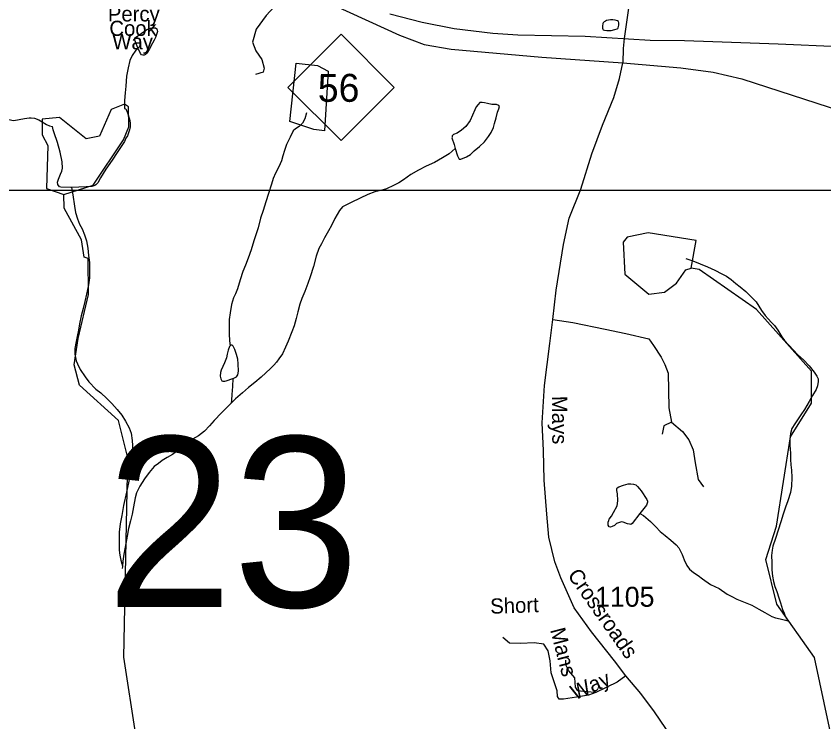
# Model space of a CAD drawing. Extents: x 2126262 to 2293712, y 749403 to 919119.
# Drawn here: x 2170507 to 2175563, y 849554 to 853973 of the extents above; entities that cross this region are included whole.
import ezdxf

# ---------------------------------------------------------------- set-up
doc = ezdxf.new("R2010")
doc.units = 0
for name, color, linetype in [('Exist Hydrographic Misc Water Feature', 7, 'Continuous'), ('Exist Hydrographic Pond Under 1500 Sq Ft', 7, 'Continuous'), ('Exist Railroad Mainline', 7, 'Continuous'), ('Exist Road Non-System Type 51', 7, 'Continuous'), ('Exist Road Non-System Type 51 Label', 7, 'Continuous'), ('Exist Road Primary NC Attributed', 7, 'Continuous'), ('Exist Road Primary NC Shield CELL', 7, 'Continuous'), ('Exist Road Primary NC Shield Number Label', 7, 'Continuous'), ('Exist Road Secondary Structure Standard Bridge Number Label', 7, 'Continuous'), ('Exist Road Secondary Type 51 Attributed', 7, 'Continuous'), ('Exist Road Secondary Type 51 Label', 7, 'Continuous'), ('Exist Road Secondary Type 51 Number Label', 7, 'Continuous'), ('Map Preparation Inset Cut Line', 7, 'Continuous')]:
    doc.layers.add(name, color=color, linetype=linetype)

msp = doc.modelspace()

# ---------------------------------------------------------------- linework, layer by layer
at = {"layer": 'Exist Hydrographic Misc Water Feature'}
for points in [[(2174231.6, 853883.7), (2174255.6, 853889.8), (2174269.6, 853893.9), (2174273.5, 853895.9), (2174275.5, 853899.9), (2174279.6, 853915.9), (2174279.4, 853923.9), (2174279.4, 853931.9), (2174277.4, 853939.9), (2174271.2, 853943.9), (2174257.3, 853947.8), (2174241.3, 853949.7), (2174227.3, 853949.6), (2174215.2, 853947.6), (2174203.3, 853945.5), (2174195.3, 853941.5), (2174187.3, 853937.4), (2174181.4, 853931.4), (2174179.3, 853927.4), (2174177.5, 853911.4), (2174177.5, 853897.4), (2174179.5, 853891.4), (2174181.6, 853887.4), (2174189.6, 853885.4), (2174205.6, 853883.5), (2174221.6, 853883.6), (2174231.6, 853883.7)], [(2171269, 853775.1), (2171250.8, 853823), (2171250.8, 853833), (2171254.9, 853839), (2171288.5, 853865.2), (2171324.4, 853889.4), (2171348.4, 853897.5), (2171364.4, 853899.5), (2171378.3, 853899.7), (2171388.4, 853893.7), (2171390.2, 853885.7), (2171392.5, 853877.7), (2171388.6, 853863.7), (2171378.5, 853839.6), (2171370.7, 853823.6), (2171360.9, 853803.6), (2171339, 853763.5), (2171325.2, 853741.4), (2171317.2, 853733.3), (2171307.4, 853729.3), (2171299.4, 853729.2), (2171291.4, 853731.2), (2171285.2, 853739.2), (2171273.1, 853767.1), (2171269, 853775.1)], [(2171269, 853775.1), (2171255.1, 853761), (2171233.4, 853726.9), (2171219.6, 853694.8), (2171207.7, 853650.7), (2171198.1, 853596.7), (2171192.5, 853534.7), (2171188.7, 853492.6), (2171185, 853444.7), (2171185, 853418.7), (2171185.4, 853394.7)], [(2170108.8, 853530.6), (2170120.7, 853502.7), (2170135.1, 853486.7), (2170165, 853459), (2170193.3, 853437.1), (2170217.3, 853419.3), (2170251.4, 853403.4), (2170275.6, 853393.6), (2170311.6, 853375.8), (2170349.6, 853360), (2170403.7, 853342.3), (2170451.9, 853328.6), (2170479.8, 853322.8), (2170491.9, 853320.8), (2170525.7, 853327), (2170559.8, 853333.2), (2170587.9, 853337.3), (2170601.8, 853337.4), (2170621.9, 853333.5), (2170649.8, 853323.7), (2170669.9, 853311.8), (2170697.8, 853295.9), (2170716, 853286.1), (2170734.1, 853282.2)], [(2171185.4, 853394.7), (2171193.4, 853392.7), (2171203.2, 853368.8), (2171215.5, 853328.9), (2171219.8, 853304.9), (2171219.8, 853280.9), (2171216.1, 853260.9), (2171210, 853242.8), (2171204, 853224.8), (2171194.4, 853208.8), (2171184.3, 853188.7), (2171138.8, 853120.5), (2171107, 853072.3), (2171067.3, 853014.2), (2171035.9, 852960), (2171017.8, 852929.9), (2171006, 852917.8), (2171000, 852913.8), (2170980.1, 852907.6), (2170946.1, 852903.5), (2170854, 852901)], [(2173256, 853144.4), (2173270.3, 853098.5), (2173280.4, 853078.5), (2173290.2, 853078.6), (2173326.3, 853092.8), (2173350.3, 853106.9), (2173374.1, 853129), (2173408.1, 853157.2), (2173437.9, 853185.4), (2173463.5, 853219.6), (2173479.5, 853245.6), (2173495.3, 853275.6), (2173501, 853301.7), (2173510.9, 853335.7), (2173520.7, 853371.8), (2173528.5, 853393.9), (2173532.6, 853407.9), (2173528.5, 853413.9), (2173514.6, 853419.7), (2173484.6, 853419.6), (2173458.6, 853425.4), (2173438.3, 853431.3), (2173424.3, 853433.2), (2173410.4, 853433.2), (2173398.5, 853421.1), (2173386.6, 853405), (2173378.6, 853387), (2173349.1, 853320.9), (2173321.4, 853282.7), (2173295.4, 853258.5), (2173267.5, 853240.4), (2173245.5, 853232.3), (2173239.6, 853228.2), (2173235.5, 853224.2), (2173235.5, 853216.2), (2173233.8, 853212.2), (2173249.8, 853170.4), (2173256, 853144.4)], [(2172325.1, 853367.1), (2172313.4, 853331), (2172299.6, 853303), (2172279.5, 853282.8), (2172255.5, 853268.7), (2172241.8, 853254.7), (2172222.1, 853216.5), (2172198.3, 853170.4), (2172186.2, 853132.4), (2172176.6, 853098.3), (2172168.8, 853068.3), (2172151, 853030.2), (2172131.3, 852990.1), (2172115.5, 852956), (2172105.6, 852922), (2172086, 852861.9), (2172070.4, 852809.8), (2172052.5, 852755.7), (2172036.7, 852707.7), (2172021.4, 852647.6), (2172007.6, 852603.5), (2171995.5, 852565.4), (2171978.1, 852509.3), (2171960.3, 852457.3), (2171942.6, 852413.2), (2171926.8, 852375.1), (2171909, 852323), (2171893.2, 852264.9), (2171879.5, 852234.9), (2171867.8, 852208.8), (2171855.9, 852166.8), (2171846.3, 852114.7), (2171840.5, 852074.7), (2171840.7, 852030.7), (2171841.1, 851980.7), (2171843, 851944.8), (2171845.2, 851920.8), (2171847.3, 851908.8)], [(2170854, 852901), (2170850.1, 852901), (2170786.1, 852902.6), (2170778.1, 852904.5), (2170768.1, 852918.4), (2170765.8, 852934.4), (2170771.8, 852952.4), (2170785.5, 852984.5), (2170793.5, 853002.6), (2170797.2, 853020.6), (2170795.4, 853060.6), (2170782.9, 853122.5), (2170766.5, 853182.4), (2170744.3, 853242.3), (2170738.2, 853262.2), (2170734.1, 853282.2)], [(2173256, 853144.4), (2173218.3, 853112.2), (2173176.2, 853085.9), (2173126.6, 853057.7), (2173072.9, 853033.4), (2173024.9, 853009.1), (2172977.1, 852982.8), (2172931.4, 852948.6), (2172903.3, 852930.5), (2172869.5, 852912.3), (2172825.6, 852892), (2172789.5, 852881.8), (2172751.8, 852873.6), (2172707.9, 852857.3), (2172660.1, 852833.1), (2172604.1, 852806.8), (2172566.4, 852788.6), (2172550.4, 852778.6), (2172530.5, 852756.4), (2172502.8, 852706.3), (2172481.1, 852662.2), (2172463.1, 852628), (2172437.2, 852585.9), (2172417.5, 852547.9), (2172401.7, 852517.7), (2172386, 852469.6), (2172368.5, 852405.6), (2172346.8, 852341.5), (2172333, 852299.4), (2172313.4, 852249.4), (2172295.5, 852205.2), (2172283.8, 852169.1), (2172270.1, 852121.1), (2172260.3, 852079.1), (2172246.5, 852035), (2172232.8, 851996.9), (2172209, 851938.9), (2172193.2, 851900.7), (2172173.5, 851858.6), (2172151.8, 851826.5), (2172135.8, 851806.4), (2172120, 851788.4), (2172100.1, 851766.3), (2172040.2, 851712), (2172000.5, 851679.7), (2171960.9, 851647.5), (2171923.1, 851615.3), (2171879.3, 851577.1), (2171853.2, 851548.9)], [(2170854, 852901), (2170862.2, 852855), (2170872.9, 852783.1), (2170879, 852743.1), (2170891.1, 852703.2), (2170903.2, 852671.3), (2170919.6, 852641.4), (2170935.8, 852603.5), (2170948.1, 852565.6), (2170956.3, 852519.6), (2170960.6, 852473.6), (2170966.6, 852431.7), (2170967, 852377.7), (2170965.4, 852335.7), (2170959.6, 852291.7), (2170947.7, 852231.6), (2170936, 852185.6), (2170926.4, 852143.6), (2170914.5, 852097.5), (2170902.8, 852047.4), (2170897.1, 852007.5), (2170889.3, 851967.4), (2170883.5, 851935.4), (2170873.9, 851891.3), (2170873.9, 851857.3), (2170882.1, 851815.4), (2170890.3, 851795.4), (2170908.6, 851759.6), (2170938.9, 851713.8), (2170962.9, 851683.9), (2171005.1, 851638.2), (2171037.3, 851614.3), (2171073.6, 851578.5), (2171105.6, 851546.7), (2171139.9, 851511), (2171168.1, 851475.1), (2171192.3, 851437.3), (2171214.3, 851395.4), (2171226.6, 851361.4), (2171232.7, 851315.5), (2171237.3, 851251.5), (2171235.6, 851187.6), (2171224.1, 851115.5), (2171212.2, 851061.4), (2171196.9, 850993.4), (2171179, 850909.3), (2171167.5, 850847.3), (2171157.9, 850795.2), (2171152.2, 850741.2), (2171152.4, 850685.2), (2171152.8, 850629.2), (2171156.9, 850597.3), (2171163, 850567.3), (2171169.4, 850543.3), (2171172.3, 850527.3), (2171171.2, 850515.4)], [(2172233.5, 846347.6), (2172225.5, 846390.5), (2172124.4, 846481.1), (2172065.5, 846689), (2171938.4, 847013.1), (2171694.4, 847461.1), (2171475.4, 847767.4), (2171273.4, 848201.4), (2171230.4, 848366.2), (2171236.5, 848832), (2171261.5, 848900.4), (2171258.4, 849458.1), (2171180.5, 849958.4), (2171206.4, 851207.8), (2171147.5, 851442), (2170904.5, 851663.5), (2170870.5, 851788.9), (2170894.5, 851955.7), (2170959.5, 852229.9), (2170958.5, 852456.3), (2170932.4, 852463.3), (2170915.4, 852572), (2170806.5, 852771.1), (2170805.5, 852856.4)], [(2174699.6, 852454.7), (2174743.6, 852440.9), (2174789.8, 852423.2), (2174835.7, 852403.4), (2174879.8, 852383.7), (2174924.1, 852359.9), (2174954, 852344.1), (2174982.3, 852324.3), (2175012.3, 852298.5), (2175038.3, 852278.6), (2175074.6, 852248.8), (2175112.7, 852211.1), (2175138.8, 852185.2), (2175173.2, 852129.4), (2175195.4, 852099.6), (2175215.5, 852077.7), (2175235.6, 852055.8), (2175253.8, 852035.9), (2175275.8, 852006), (2175300.2, 851966.2), (2175316.4, 851942.2), (2175344.2, 851912.4), (2175372.5, 851882.6), (2175398.8, 851854.7), (2175434.9, 851821), (2175471, 851783.2), (2175503.4, 851743.3), (2175519.6, 851719.5), (2175527.6, 851701.5), (2175527.6, 851685.5), (2175523.9, 851657.5), (2175515.9, 851635.5), (2175492.1, 851597.3), (2175470.3, 851559.3), (2175442.5, 851511.1), (2175418.9, 851477), (2175399, 851444.8), (2175381.1, 851420.7), (2175363.3, 851390.7), (2175353.5, 851360.6), (2175349.8, 851324.6), (2175349.8, 851286.6), (2175354.3, 851236.7), (2175354.3, 851196.7), (2175356.5, 851162.7), (2175360.8, 851130.8), (2175363.1, 851084.7), (2175361.3, 851030.7), (2175353.5, 850990.8), (2175337.9, 850938.7), (2175324.1, 850898.6), (2175308.4, 850854.5), (2175294.6, 850806.4), (2175276.8, 850754.4), (2175261.4, 850702.3), (2175243.6, 850654.2), (2175239.5, 850630.2), (2175235.8, 850596.2), (2175238, 850552.1), (2175238.2, 850506.2), (2175242.5, 850466.2), (2175248.9, 850432.3), (2175256.9, 850402.4), (2175269, 850370.4), (2175281.3, 850330.5), (2175291.5, 850298.5), (2175303.8, 850258.7), (2175313.9, 850234.7), (2175321.9, 850216.8), (2175330.1, 850200.8), (2175338.1, 850186.8)], [(2175935.5, 845834.8), (2175901.4, 845884.6), (2175884.4, 845993.3), (2175925.4, 846169.6), (2175923.4, 846435.4), (2175956.4, 846503.6), (2175984.5, 847444.5), (2175923.4, 848042.9), (2175919.5, 848702.4), (2175842.4, 849018.9), (2175658.5, 849232.7), (2175504.5, 849957.6), (2175268.4, 850290.5), (2175200.4, 850570.8), (2175266.4, 850779.4), (2175354.4, 851338.6), (2175486.4, 851549), (2175485.4, 851749.2), (2175141.5, 852136.9), (2174782.5, 852387), (2174732.4, 852394.7)], [(2171847.3, 851908.8), (2171843.4, 851904.8), (2171833.5, 851880.7), (2171827.6, 851856.7), (2171823.9, 851834.7), (2171819.8, 851822.6), (2171812, 851802.7), (2171790.3, 851756.5), (2171786.4, 851742.5), (2171784.5, 851718.5), (2171788.6, 851702.5), (2171794.6, 851690.6), (2171800.5, 851688.6), (2171812.6, 851686.6), (2171822.5, 851688.7), (2171862.5, 851704.9)], [(2171862.5, 851704.9), (2171868.6, 851706.9), (2171886.7, 851715.1), (2171894.2, 851727.1), (2171898.3, 851751.1), (2171896.1, 851797.1), (2171893.8, 851825.1), (2171885.6, 851855), (2171875.6, 851885), (2171865.3, 851906.9), (2171859.4, 851912.8), (2171853.2, 851912.8), (2171847.3, 851908.8)], [(2171862.5, 851704.9), (2171860.8, 851655), (2171857.1, 851604.9), (2171855.3, 851568.9), (2171853.2, 851548.9)], [(2171853.2, 851548.9), (2171841.5, 851538.9), (2171791.7, 851488.6), (2171746, 851440.3), (2171716.3, 851408.2), (2171686.3, 851374), (2171648.6, 851345.9), (2171610.9, 851323.7), (2171576.8, 851301.5), (2171541.1, 851271.3), (2171517.1, 851251.1), (2171485.4, 851229), (2171451.3, 851208.8), (2171421.6, 851190.6), (2171397.6, 851172.4), (2171371.8, 851152.3), (2171340, 851116.1), (2171310.2, 851076), (2171280.5, 851029.8), (2171260.8, 850987.8), (2171252.8, 850957.7), (2171241.4, 850899.7), (2171233.6, 850855.6), (2171221.9, 850813.6), (2171210, 850765.5), (2171202.4, 850717.5), (2171188.7, 850647.4), (2171180.9, 850603.4), (2171175.1, 850559.4), (2171172.3, 850527.3), (2171171.2, 850515.4)], [(2174410.6, 850859.5), (2174362.9, 850797.2), (2174355.1, 850789.1), (2174347.1, 850791.1), (2174335, 850795), (2174306.9, 850804.9), (2174296.8, 850806.9), (2174284.7, 850802.8), (2174265, 850796.7), (2174253, 850784.6), (2174239, 850778.5), (2174227.1, 850772.5), (2174219.1, 850776.4), (2174213, 850786.4), (2174212.8, 850804.4), (2174216.9, 850814.4), (2174218.7, 850822.4), (2174232.9, 850842.4), (2174246.6, 850864.5), (2174268.3, 850906.7), (2174272.2, 850920.7), (2174274.1, 850940.7), (2174271.8, 850982.7), (2174267.7, 851002.6), (2174267.7, 851012.6), (2174269.8, 851020.6), (2174279.6, 851026.6), (2174309.5, 851036.8), (2174337.6, 851045), (2174355.5, 851045.1), (2174371.5, 851043.2), (2174385.6, 851039.3), (2174397.5, 851027.4), (2174409.8, 851013.4), (2174419.9, 851001.5), (2174454.1, 850947.6), (2174460.1, 850935.7), (2174460.1, 850929.7), (2174452.3, 850911.7), (2174410.6, 850859.5)], [(2174410.6, 850859.5), (2174434.6, 850845.6), (2174478.7, 850809.8), (2174511.1, 850776), (2174539, 850746.2), (2174569.3, 850720.4), (2174605.6, 850692.6), (2174639.5, 850662.8), (2174655.9, 850644.9), (2174675.8, 850603.1), (2174688.1, 850569.1), (2174706.3, 850533.2), (2174722.3, 850511.3), (2174746.5, 850489.5), (2174776.7, 850469.6), (2174802.9, 850449.8), (2174853.1, 850414.1), (2174907.1, 850388.4), (2174957.3, 850354.7), (2174987.2, 850338.8), (2175017.4, 850323.1), (2175071.5, 850301.4), (2175111.5, 850285.5), (2175155.8, 850259.8), (2175193.7, 850238.1), (2175238, 850214.3), (2175260, 850206.4), (2175290.1, 850198.6), (2175322.1, 850190.8), (2175338.1, 850186.8)]]:
    msp.add_lwpolyline(points, dxfattribs=at)
at = {"layer": 'Exist Hydrographic Pond Under 1500 Sq Ft'}
for points in [[(2172369.4, 853263.6), (2172219.5, 853312.7), (2172259.5, 853679.3), (2172392.4, 853663.5), (2172459.4, 853629.3), (2172436.5, 853255.7), (2172369.4, 853263.6)], [(2170805.5, 852856.4), (2170988.4, 852915), (2171178.5, 853199.7), (2171211.5, 853281), (2171210.5, 853405.8), (2171185.4, 853422.7), (2171102.4, 853388.3), (2171028.4, 853222.5), (2170945.3, 853204.6), (2170778.4, 853339.2), (2170669.3, 853328.4), (2170670.4, 853229.9), (2170704.4, 853163.6), (2170697.4, 852894.7), (2170805.5, 852856.4)], [(2174732.4, 852394.7), (2174764.4, 852567.9), (2174464.4, 852616.8), (2174331.4, 852589.9), (2174306.3, 852557.6), (2174316.4, 852357.4), (2174466.5, 852232.8), (2174566.3, 852243.9), (2174641.4, 852301.4), (2174699.4, 852385.5), (2174732.4, 852394.7)]]:
    msp.add_lwpolyline(points, dxfattribs=at)
at = {"layer": 'Exist Railroad Mainline'}
msp.add_lwpolyline([(2172847.2, 853988.8), (2173048, 853935.8), (2173248.6, 853895.1), (2173491, 853866.9), (2173647.1, 853855.5), (2174069, 853848.1), (2174475.4, 853822.5), (2174691.3, 853819.9), (2174867.2, 853814.7), (2175277.5, 853799.2), (2175659.5, 853783.3)], dxfattribs=at)
at = {"layer": 'Exist Road Non-System Type 51'}
for points in [[(2172235.3, 854161.7), (2172211.5, 854122.6), (2172147.4, 854058.4), (2172072.1, 853977.4), (2172009.3, 853890.9), (2171987, 853811.3), (2172007.9, 853755.5), (2172044.2, 853701), (2172059.5, 853648), (2172053.9, 853622.8), (2172005.1, 853608.9)], [(2173865.6, 852074.7), (2173992.7, 852054.9), (2174195, 852013), (2174323.3, 851985.1), (2174466.5, 851951.7), (2174497.2, 851911.2), (2174544.6, 851837.2), (2174568.3, 851792.5), (2174589, 851737.4), (2174590.4, 851631.3), (2174593.2, 851519.6), (2174608.5, 851431.7)], [(2174608.5, 851431.7), (2174560.4, 851408.6), (2174550.6, 851355.6)], [(2174608.5, 851431.7), (2174677.6, 851372.3), (2174718, 851319.3), (2174744.5, 851257.9), (2174758.5, 851176.9), (2174776.6, 851070.8), (2174810.1, 851026.1)], [(2174136.4, 849739), (2174089.1, 849720.9), (2174013.8, 849708.3), (2173934.3, 849695.8), (2173906.4, 849695.8), (2173895.3, 849713.9), (2173893.9, 849748.8), (2173856.5, 849860.2), (2173849.6, 849936.9), (2173837, 849999.8), (2173810.5, 850040.2), (2173749.1, 850048.6), (2173664, 850045.8), (2173595.7, 850047.2), (2173553.8, 850082.1)], [(2174136.4, 849739), (2174075, 849741.8), (2174023.4, 849748.7), (2174008, 849771.1), (2174003.8, 849829.7), (2173967.6, 849874.4), (2173948.1, 849912.1), (2173948.1, 849940)], [(2174324, 849841.3), (2174268.9, 849801.8), (2174136.4, 849739)]]:
    msp.add_lwpolyline(points, dxfattribs=at)
at = {"layer": 'Exist Road Primary NC Attributed'}
for points in [[(2168931.4, 856172), (2169415.2, 855847.7), (2170523.8, 855150.1), (2171320.9, 854628.7), (2171533, 854497.4), (2171685, 854413.7), (2172906.9, 853853.9), (2173060.3, 853796.6), (2173229.1, 853765.9), (2173797.5, 853716.4), (2174305.2, 853680.1)], [(2174305.2, 853680.1), (2174667.1, 853648.7), (2174870.8, 853622.1), (2175050.7, 853581.7), (2178151, 852575.4), (2178405.5, 852486.8), (2179208.3, 852236.2)]]:
    msp.add_lwpolyline(points, dxfattribs=at)
at = {"layer": 'Exist Road Primary NC Shield CELL'}
msp.add_lwpolyline([(2172208.3, 853526.7), (2172541.3, 853859.7), (2172874.3, 853526.7), (2172541.3, 853193.7)], close=True, dxfattribs=at)
at = {"layer": 'Exist Road Secondary Type 51 Attributed'}
for points in [[(2177214.5, 858489.1), (2177145.4, 858365.6), (2177029.7, 858186.9), (2176811.4, 857933.5), (2176662.1, 857793.9), (2176164.9, 857366), (2175994.7, 857229.7), (2175740.9, 857014.7), (2175593, 856863.9), (2175494, 856731.3), (2175438.2, 856630.8), (2175291.7, 856313.9), (2175141.8, 855950.2), (2175033, 855671), (2174915.8, 855383.4), (2174748.8, 855044.3), (2174601, 854706.5), (2174498.1, 854453.1), (2174434, 854302.4), (2174370, 854141.5), (2174342.2, 854038.2), (2174313, 853832.8)], [(2174313, 853832.8), (2174305.9, 853770.1), (2174305.2, 853680.1)], [(2174639.9, 849414.8), (2174502.5, 849616.5), (2174417.4, 849732.4), (2174324, 849841.3), (2174253.5, 849936.9), (2174108.5, 850118.4), (2174001.1, 850269.1), (2173916.3, 850455.3), (2173880, 850557.2), (2173841, 850710.8), (2173828.5, 850855.1), (2173813.2, 851067.3), (2173807.7, 851253.6), (2173799.3, 851426.8), (2173814.7, 851660.8), (2173848.8, 851923.9), (2173865.6, 852074.7), (2173887.9, 852257.6), (2173932.5, 852543.7), (2173968.7, 852708.4), (2174041.3, 852889.9), (2174111, 853110.5), (2174178, 853290.6), (2174247.7, 853463.7), (2174284, 853583.7), (2174305.2, 853680.1)]]:
    msp.add_lwpolyline(points, dxfattribs=at)
at = {"layer": 'Map Preparation Inset Cut Line'}
msp.add_lwpolyline([(2133630.5, 852884.6), (2189691.2, 852884.6), (2189691.2, 811054.9), (2164878.1, 811054.9), (2133665.4, 826054.8)], close=True, dxfattribs=at)

# ---------------------------------------------------------------- texts
at = {"layer": 'Exist Road Non-System Type 51 Label'}
for s, p in [('Percy', (2171080.9, 853940)), ('Cook', (2171090.4, 853849.8)), ('Way', (2171108.9, 853765.9))]:
    msp.add_text(s, height=95, dxfattribs=at).set_placement(p)
for s, rotation, p in [('Short', 1.9751, (2173476.1, 850230.7)), ('Mans', 284.5467, (2173849, 850130.6)), ('Way', 23.7201, (2174004, 849687.9))]:
    msp.add_text(s, height=95, rotation=rotation, dxfattribs=at).set_placement(p)
at = {"layer": 'Exist Road Primary NC Shield Number Label'}
msp.add_text('56', height=175, dxfattribs=at).set_placement((2172395.4, 853437))
at = {"layer": 'Exist Road Secondary Structure Standard Bridge Number Label'}
msp.add_text('23', height=1066.27, dxfattribs=at).set_placement((2171069.9, 850273))
at = {"layer": 'Exist Road Secondary Type 51 Label'}
for s, rotation, p in [('Mays', 270.3501, (2173861.4, 851595.4)), ('Crossroads', 305.0842, (2173955.1, 850472.2))]:
    msp.add_text(s, height=95, rotation=rotation, dxfattribs=at).set_placement(p)
at = {"layer": 'Exist Road Secondary Type 51 Number Label'}
msp.add_text('1105', height=125, dxfattribs=at).set_placement((2174130.8, 850274.9))

doc.saveas('drawing.dxf')
